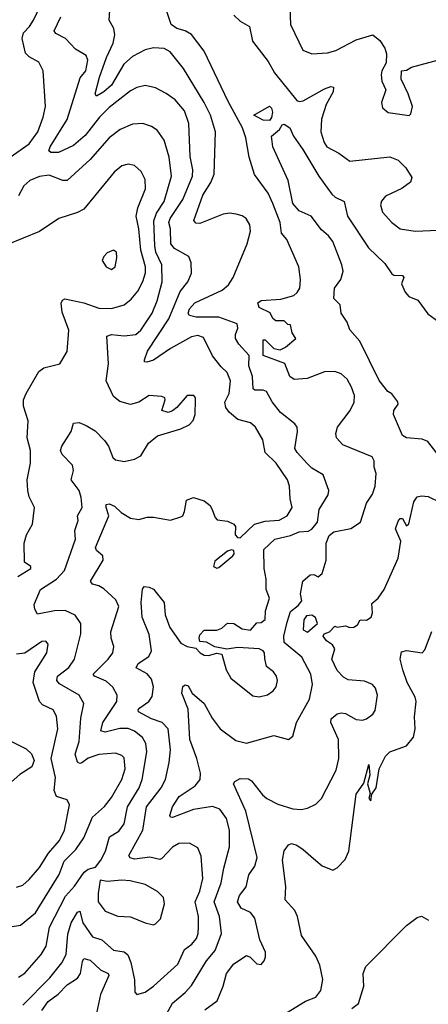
# Model space of a CAD drawing. Extents: x 1550320 to 1685906, y 509093 to 640511.
# Tile 384 of 532: x 1641810 to 1643748, y 594449 to 599117. Entities that reach past the tile are written whole.
import ezdxf

# ---------------------------------------------------------------- set-up
doc = ezdxf.new("R2010")
doc.units = 0

msp = doc.modelspace()

# ---------------------------------------------------------------- linework, layer by layer
at = {"layer": '0CON20XD'}
for points in [[(1641765, 598465.4), (1641855, 598527.9), (1641896.1, 598585), (1641922.1, 598655), (1641932.7, 598705), (1641922.1, 598875), (1641900.6, 598915), (1641855, 598940.8), (1641838.5, 598958.5), (1641821.9, 599028.1), (1641827.9, 599055), (1641857.5, 599085), (1641876.1, 599115), (1641946.9, 599265)], [(1643091.8, 599175), (1643094.4, 599094.4), (1643153.1, 598973.1), (1643195, 598954.5), (1643270, 598960), (1643308.5, 598971.5), (1643405, 599021.9), (1643485, 599045.8), (1643518.3, 599018.3), (1643542.3, 598982.3), (1643549.6, 598955), (1643547.9, 598912.1), (1643527.5, 598875), (1643524.3, 598855), (1643526.7, 598825), (1643546.7, 598785), (1643526, 598725), (1643530, 598700), (1643557.3, 598677.3), (1643657, 598663), (1643665, 598670), (1643672.2, 598705), (1643651.5, 598765), (1643618.8, 598835), (1643620, 598875), (1643645, 598877.5), (1643668.3, 598891.7), (1643815, 598931.2)], [(1642725, 596790), (1642736.6, 596756.6), (1642746.4, 596746.4), (1642795, 596740), (1642826, 596725), (1642832.9, 596715), (1642831.4, 596675), (1642842.4, 596662.4), (1642855, 596660.6), (1642924, 596725), (1642975, 596740.3), (1643041.2, 596745), (1643077.8, 596765), (1643102.2, 596805), (1643092.2, 596845), (1643090, 596905), (1643079.5, 596935), (1643026.5, 597015), (1642974.5, 597065), (1642963.5, 597125), (1642928.2, 597185), (1642905, 597206.4), (1642845, 597222.2), (1642805.4, 597255.4), (1642788.3, 597278.3), (1642783.7, 597303.7), (1642803.6, 597345), (1642809.4, 597405), (1642793.5, 597445), (1642765, 597471.1), (1642725, 597523.6), (1642681.1, 597611.1), (1642655, 597620), (1642625, 597613.8), (1642525, 597558.9), (1642445, 597502.3), (1642412.7, 597492.7), (1642402.5, 597495), (1642401.8, 597505), (1642416.7, 597545), (1642518.2, 597698.2), (1642571.9, 597828.1), (1642607.8, 597875), (1642624.4, 597915), (1642623.1, 597965), (1642612.9, 597995), (1642545, 598032.2), (1642526.7, 598055), (1642524.8, 598125), (1642517.8, 598155), (1642523.5, 598175), (1642583.8, 598265), (1642630.2, 598375), (1642631.7, 598405), (1642618.7, 598468.7), (1642611.8, 598625), (1642591.5, 598685), (1642547.2, 598737.2), (1642505, 598767.9), (1642455, 598793.6), (1642405, 598804.5), (1642365, 598795.4), (1642335, 598779.6), (1642235, 598700.9), (1642188.1, 598655), (1642121.2, 598568.8), (1642065, 598520), (1641995, 598488), (1641957.9, 598487.9), (1641948.1, 598495), (1641954.2, 598515), (1642035.7, 598644.3), (1642097.8, 598842.2), (1642124.4, 598875), (1642134, 598925), (1642125, 598947.9), (1642075, 598977.5), (1642027.6, 599027.6), (1641981.3, 599051.3), (1641974.6, 599064.6), (1642005, 599130)], [(1642438.5, 595908.5), (1642444.5, 595955), (1642435, 595990), (1642415.2, 596015.2), (1642362.9, 596045), (1642371.9, 596065), (1642422.7, 596097.3), (1642434.7, 596125), (1642425, 596202.5), (1642390.4, 596285), (1642386.1, 596353.9), (1642392.2, 596417.8), (1642400.3, 596429.7), (1642425, 596427.1), (1642445, 596417.1), (1642494.8, 596354.8), (1642500.7, 596295), (1642521.7, 596235), (1642575, 596161.8), (1642604.2, 596145.8), (1642645, 596137.5), (1642665.7, 596115), (1642685, 596104.6), (1642705, 596102.9), (1642745, 596114.4), (1642769.3, 596109.3), (1642788.9, 596035), (1642811.4, 595995), (1642915, 595912), (1642945, 595907.1), (1642985, 595915.7), (1643012.5, 595935), (1643026.9, 595955), (1643032.9, 595985), (1643028.6, 596005), (1643014, 596025), (1642980.7, 596050.7), (1642972.2, 596087.8), (1642971.8, 596115), (1642964.6, 596125), (1642945, 596133.7), (1642845, 596140.7), (1642793.1, 596133.1), (1642735, 596144.3), (1642696.3, 596166.3), (1642665, 596169.2), (1642661.1, 596185), (1642665, 596200), (1642685, 596223.3), (1642745, 596223.3), (1642768.3, 596231.7), (1642795, 596256.2), (1642825, 596253.8), (1642865, 596230), (1642905, 596223.3), (1642935, 596257.5), (1642955, 596258.6), (1642975, 596272.9), (1642975.7, 596315), (1642995.4, 596375), (1642978.3, 596415), (1642979.7, 596465), (1642968.7, 596515), (1642968.4, 596605), (1643020, 596655), (1643095, 596671.2), (1643135, 596689.8), (1643177.8, 596692.3), (1643195, 596701.8), (1643222.3, 596735), (1643229.6, 596795), (1643273.6, 596865), (1643275.4, 596885.4), (1643249.8, 596959.8), (1643195, 596991.2), (1643173.6, 597013.6), (1643125.4, 597065), (1643115, 597083.8), (1643127.8, 597165), (1643125.6, 597185), (1643115, 597201.2), (1643046.9, 597255), (1643007.5, 597305), (1642980, 597355), (1642965, 597361.1), (1642925, 597360.9), (1642917.1, 597367.1), (1642913.8, 597425), (1642896.7, 597476.7), (1642898.3, 597525), (1642849.3, 597579.3), (1642833.9, 597605), (1642833.7, 597625), (1642844.2, 597655), (1642841.8, 597675), (1642755, 597707.5), (1642647.2, 597707.2), (1642614.7, 597714.7), (1642608.7, 597725), (1642615, 597746.9), (1642641.2, 597775), (1642770.6, 597835), (1642800, 597860), (1642821.8, 597895), (1642889.3, 598055), (1642904.6, 598115), (1642900.9, 598145), (1642883.9, 598173.9), (1642865, 598187.8), (1642837.5, 598195), (1642805, 598199.6), (1642775.5, 598195.5), (1642665, 598150.4), (1642645, 598152.9), (1642635.6, 598165), (1642679.4, 598285), (1642717.1, 598345), (1642732.6, 598385), (1642739.4, 598585), (1642714.5, 598665), (1642684.3, 598725), (1642586.5, 598885), (1642523.3, 598965), (1642495, 598980.9), (1642445, 598984.1), (1642405, 598973.6), (1642345, 598942.7), (1642304.1, 598905.9), (1642245, 598806.4), (1642210, 598775), (1642175, 598754.4), (1642168.6, 598765), (1642188.6, 598845), (1642221.9, 598938.1), (1642253.5, 599005), (1642261.2, 599045), (1642256.7, 599075), (1642234.4, 599115.6), (1642237.8, 599162.2)], [(1642535.6, 594455), (1642595.5, 594504.5), (1642625, 594538.2), (1642695.3, 594654.7), (1642737.5, 594705), (1642767.8, 594785), (1642758.3, 594865), (1642732.9, 594935), (1642765.2, 595025), (1642777.8, 595095), (1642805.8, 595195), (1642805.3, 595275), (1642790.7, 595330.7), (1642758.9, 595375), (1642725, 595386.6), (1642635, 595373.3), (1642535, 595334), (1642525.6, 595335.6), (1642521.5, 595345), (1642534.7, 595385), (1642566, 595435), (1642642.7, 595485), (1642665.7, 595514.3), (1642668.4, 595545), (1642650.3, 595615), (1642616.5, 595705), (1642609.1, 595849.1), (1642579.1, 595925), (1642584, 595956), (1642595, 595964.2), (1642608.9, 595958.9), (1642628.9, 595925), (1642685.4, 595875), (1642722.8, 595805), (1642760.4, 595755), (1642835, 595700.4), (1642885, 595686.9), (1643015, 595723.1), (1643085, 595704.2), (1643105, 595720), (1643122.5, 595785), (1643184.1, 595895), (1643199.2, 595965), (1643190.9, 596015), (1643148.2, 596095), (1643064.4, 596165), (1643063.1, 596195), (1643079.1, 596260.9), (1643095, 596312), (1643130.8, 596339.2), (1643147.5, 596362.5), (1643142.5, 596395), (1643153.1, 596455), (1643187.5, 596485), (1643205, 596487.3), (1643225, 596476.1), (1643245, 596491.9), (1643263.6, 596555), (1643263.1, 596635), (1643278.2, 596671.8), (1643300.5, 596689.5), (1643380.4, 596705), (1643425.6, 596735), (1643455.3, 596824.7), (1643482.9, 596867.1), (1643495.5, 596905), (1643500, 596965), (1643491.1, 596995), (1643491.1, 597025), (1643481.1, 597045), (1643341.7, 597101.7), (1643312.5, 597135), (1643309.4, 597155), (1643317.5, 597185), (1643377.5, 597265), (1643396, 597304), (1643397.3, 597335), (1643383.4, 597375), (1643362.4, 597412.4), (1643335, 597438.2), (1643305, 597449.6), (1643255, 597447.5), (1643173.3, 597416.7), (1643111.8, 597411.8), (1643091.9, 597425), (1643067.5, 597487.5), (1642964.2, 597525), (1642965, 597600), (1642975, 597600), (1643015, 597557.5), (1643045, 597552.5), (1643070, 597565), (1643120, 597605), (1643103, 597633), (1643095, 597670), (1643081.7, 597671.7), (1643065, 597690), (1643025, 597690), (1643011.2, 597701.2), (1642997.4, 597727.4), (1642945, 597752.5), (1642939.2, 597775), (1642955, 597785.7), (1643047.8, 597792.2), (1643110.8, 597809.2), (1643126.7, 597823.3), (1643138.5, 597845), (1643142.5, 597885), (1643133.1, 597945), (1643077.1, 598075), (1643051.2, 598105), (1643044.6, 598155), (1643011.2, 598245), (1642987.7, 598295), (1642923.1, 598383.1), (1642898.9, 598465), (1642883.2, 598556.8), (1642867, 598605), (1642799.3, 598729.3), (1642685, 598967.2), (1642625, 599047.4), (1642595, 599064.4), (1642554.7, 599075), (1642528.5, 599095), (1642504.4, 599165.6)], [(1642825, 599138.7), (1642855, 599110), (1642900.6, 599085), (1642914.8, 599014.8), (1642988.3, 598918.3), (1643017.7, 598865), (1643125, 598734.4), (1643135, 598729.5), (1643155, 598732.1), (1643255, 598790), (1643285, 598800.6), (1643297.9, 598797.9), (1643296.2, 598775), (1643262.9, 598715), (1643240.8, 598645), (1643238.6, 598585), (1643253.6, 598535), (1643265.8, 598515), (1643323.7, 598483.7), (1643375, 598445.8), (1643565, 598467.5), (1643605, 598450.9), (1643641.9, 598415), (1643669.7, 598369.7), (1643663.2, 598346.8), (1643622.9, 598317.1), (1643545, 598280.8), (1643525, 598256.7), (1643520.3, 598239.7), (1643530, 598205), (1643574, 598155), (1643615, 598126), (1643685.5, 598114.5), (1643795, 598120)], [(1642995, 598639.2), (1642965, 598640), (1642920, 598665), (1642995, 598707.5), (1643005, 598697.5), (1643008.9, 598678.9), (1643005, 598654), (1642995, 598639.2)], [(1641765, 594817.1), (1641815, 594824.5), (1641885, 594883.5), (1641998.1, 595065), (1642021.7, 595128.3), (1642076.7, 595183.3), (1642115, 595237.8), (1642155, 595335.6), (1642213.1, 595386.9), (1642245, 595430), (1642295.3, 595515), (1642311.2, 595565), (1642305, 595617.5), (1642295, 595629.4), (1642265, 595640.4), (1642185, 595633.4), (1642135, 595615.8), (1642105, 595594.7), (1642095, 595591.5), (1642085, 595596.7), (1642073.8, 595635), (1642092.4, 595695), (1642100, 595805), (1642113.8, 595875), (1642092.2, 595915), (1641999.2, 595969.2), (1641985.8, 595984.2), (1641990.4, 596005), (1642044.1, 596045.9), (1642069.6, 596085), (1642100.8, 596205), (1642100.9, 596255), (1642073.5, 596293.5), (1642025.8, 596315.8), (1641975.3, 596315.3), (1641895, 596298.9), (1641881.7, 596321.7), (1641879.3, 596345), (1641909.6, 596415), (1641985.5, 596465), (1642023.4, 596505), (1642074.4, 596654.4), (1642071.5, 596695), (1642087.4, 596742.6), (1642084.6, 596765), (1642106, 596805), (1642102.3, 596852.3), (1642092.5, 596885), (1642054.4, 596935), (1642065, 596980), (1642060.5, 597005), (1642011.5, 597055), (1642004.5, 597075), (1642010.6, 597095), (1642054.2, 597165), (1642065.7, 597204.3), (1642091.9, 597208.1), (1642125, 597193.5), (1642168, 597168), (1642212.7, 597122.7), (1642231.4, 597095), (1642251.7, 597041.7), (1642265, 597030.8), (1642305, 597022.9), (1642355, 597034.3), (1642385, 597049.2), (1642420.9, 597109.1), (1642463.3, 597145), (1642575, 597176.9), (1642613.6, 597196.4), (1642633.2, 597216.8), (1642642.9, 597245), (1642644.5, 597315), (1642644.4, 597325), (1642635.3, 597335.3), (1642604.6, 597335.4), (1642555, 597277.9), (1642535, 597262), (1642515, 597255.5), (1642484.5, 597264.5), (1642500.5, 597315), (1642498.1, 597325), (1642485, 597330.5), (1642425, 597335.5), (1642375, 597303.3), (1642335, 597293.3), (1642285, 597306.7), (1642255, 597330.8), (1642221.1, 597405), (1642231.8, 597485), (1642223.5, 597616.5), (1642245, 597624.6), (1642305, 597618), (1642361.2, 597625), (1642385, 597644.5), (1642437.8, 597725), (1642462.5, 597785), (1642486.1, 597875), (1642484.8, 597955), (1642455.9, 598015), (1642450.7, 598045), (1642447.1, 598162.9), (1642459.5, 598200.5), (1642494.8, 598255), (1642530, 598375), (1642519.7, 598465), (1642495, 598545.8), (1642462.7, 598592.7), (1642435, 598611.5), (1642395, 598625.5), (1642345, 598621.5), (1642286, 598596), (1642235, 598557.1), (1642143.8, 598455), (1642035.2, 598354.8), (1642015, 598355.3), (1641950.3, 598380.3), (1641905, 598374.1), (1641857.8, 598355), (1641830.1, 598329.9), (1641805, 598281.9)], [(1643815, 597027.5), (1643745, 597118), (1643718.3, 597128.3), (1643644.8, 597134.8), (1643625.7, 597145.7), (1643582.2, 597245), (1643583.5, 597265), (1643604.4, 597295), (1643603.5, 597305), (1643575, 597344), (1643555, 597354.3), (1643515, 597406.5), (1643422.5, 597592.5), (1643375, 597646), (1643362.9, 597682.9), (1643334.3, 597725), (1643330.4, 597765), (1643299.6, 597795), (1643302.5, 597845), (1643333.5, 597885), (1643343.5, 597925), (1643337.3, 597955), (1643294.4, 598065), (1643275, 598092.5), (1643240.5, 598120.5), (1643192.5, 598185), (1643135, 598210.8), (1643106.1, 598245), (1643083, 598355), (1643010, 598515), (1643004.4, 598565), (1643042.8, 598597.2), (1643055, 598618.9), (1643065, 598621.2), (1643090.8, 598605), (1643108.6, 598565), (1643152, 598502), (1643228.3, 598375), (1643290.3, 598290.3), (1643305.3, 598275.3), (1643348.6, 598255), (1643364.1, 598185), (1643464.7, 598035), (1643541.2, 597961.2), (1643575, 597912.2), (1643585, 597905.8), (1643625.8, 597905), (1643631.8, 597895), (1643620.5, 597865), (1643638.1, 597825), (1643656.1, 597805), (1643697.6, 597787.6), (1643745, 597722.9), (1643797.3, 597685)], [(1641801.9, 596478.1), (1641864, 596515), (1641863.3, 596525), (1641833.8, 596545), (1641831.4, 596635), (1641842.5, 596675), (1641870.8, 596725), (1641880, 596805), (1641855.6, 596855), (1641849.5, 596885), (1641846.5, 596935), (1641861.5, 597015), (1641862.1, 597075), (1641845.5, 597135), (1641850, 597215), (1641829.1, 597285), (1641829.2, 597315), (1641840.4, 597345), (1641900.5, 597449.5), (1641925, 597466.5), (1642001.2, 597485), (1642035.6, 597544.4), (1642043.6, 597645), (1642011.2, 597731.2), (1642006.9, 597773.1), (1642013.4, 597786.6), (1642025, 597793.5), (1642115, 597775.2), (1642185, 597749.6), (1642245, 597747.7), (1642305, 597765.4), (1642338.6, 597791.4), (1642370.6, 597829.4), (1642395, 597875.6), (1642407.3, 597917.3), (1642406.1, 597945), (1642385.2, 598025), (1642375.7, 598125), (1642362.8, 598185), (1642370, 598225), (1642406.1, 598315), (1642405, 598360), (1642386.9, 598396.9), (1642355, 598426), (1642325, 598432.9), (1642295, 598424.4), (1642258.9, 598395), (1642115, 598218.9), (1642085, 598202.7), (1641995.5, 598174.5), (1641905, 598112.5), (1641750.2, 598049.8)], [(1642245, 597933.3), (1642263.3, 597945), (1642271.7, 597988.3), (1642268.8, 598015), (1642255, 598023.8), (1642225, 598011.2), (1642208.8, 597995), (1642201.2, 597975), (1642220, 597945), (1642245, 597933.3)], [(1641805, 594578.6), (1641835, 594596.7), (1641912.7, 594685), (1641935.4, 594725), (1641951.9, 594815), (1642027.8, 594962.2), (1642070.5, 595009.5), (1642116.5, 595075), (1642135, 595090), (1642170, 595100), (1642195, 595132.9), (1642216.5, 595175), (1642236.1, 595243.9), (1642280, 595270), (1642306, 595304), (1642321.3, 595385), (1642376.1, 595475), (1642391, 595515), (1642413.2, 595646.8), (1642408.4, 595685), (1642393.4, 595713.4), (1642355, 595744.7), (1642325, 595757.3), (1642285, 595756.1), (1642215, 595739.5), (1642194.6, 595745), (1642205.3, 595785), (1642271.5, 595885), (1642272.1, 595915), (1642252, 595952), (1642220.5, 595980.5), (1642164.3, 596005), (1642158.5, 596015), (1642230.4, 596085), (1642252.1, 596115), (1642256.2, 596145), (1642243.6, 596185), (1642243.1, 596215), (1642280, 596335), (1642266.5, 596366.5), (1642209.5, 596419.5), (1642185, 596433.6), (1642155, 596440.6), (1642146.5, 596455), (1642206.2, 596555), (1642203.8, 596575), (1642175, 596600.9), (1642169.1, 596615), (1642233.6, 596765), (1642220, 596805), (1642220.8, 596819.2), (1642235, 596821.2), (1642260.3, 596810.3), (1642291.5, 596781.5), (1642335, 596754.3), (1642375, 596746.9), (1642415, 596758.1), (1642445, 596759.2), (1642525, 596744.5), (1642575, 596760.5), (1642584, 596765), (1642592.5, 596785), (1642601.2, 596838.8), (1642635, 596851.2), (1642685, 596836.2), (1642713.4, 596813.4), (1642725, 596790)], [(1642687.6, 594422.4), (1642746.9, 594465), (1642775.3, 594535), (1642790.4, 594595), (1642825, 594641.4), (1642885, 594680), (1642902.5, 594672.5), (1642935, 594640.8), (1642955, 594638), (1642969.2, 594655), (1642975.8, 594675), (1642975.6, 594695.6), (1642948.9, 594755), (1642925, 594857.1), (1642904.3, 594884.3), (1642860.5, 594905), (1642843.1, 594935), (1642851.8, 594965), (1642883.5, 595006.5), (1642897.3, 595062.7), (1642925.9, 595104.1), (1642935.9, 595145), (1642883.1, 595365), (1642824, 595495), (1642830, 595505), (1642855, 595520), (1642895, 595517.5), (1642908.9, 595508.9), (1642962, 595442), (1642982.9, 595425), (1643035, 595398.4), (1643105, 595376), (1643145, 595373.1), (1643175, 595378.8), (1643215, 595398.1), (1643240.5, 595425), (1643310.4, 595559.6), (1643322.7, 595615), (1643321.7, 595705), (1643286.1, 595785), (1643287.7, 595802.3), (1643315, 595825.5), (1643335, 595831.5), (1643355, 595827.8), (1643405, 595799.1), (1643435, 595796.7), (1643455, 595803.3), (1643485, 595824.4), (1643495, 595841.4), (1643506.2, 595915), (1643497.9, 595947.9), (1643483.8, 595965), (1643445, 595981.9), (1643367.9, 595987.9), (1643345, 596000.8), (1643315, 596031.9), (1643290.6, 596085), (1643304, 596135), (1643294, 596154), (1643265, 596172.5), (1643248.5, 596195), (1643253.5, 596205), (1643278.8, 596215), (1643305, 596242.5), (1643315, 596237.5), (1643355, 596243.8), (1643376.2, 596236.2), (1643395, 596237.3), (1643411.9, 596248.1), (1643425, 596272), (1643455, 596269.8), (1643476, 596284), (1643483.7, 596305), (1643480, 596350), (1643510, 596375), (1643538, 596415), (1643604, 596565), (1643617.5, 596645), (1643592.7, 596702.7), (1643605, 596740), (1643615, 596752.5), (1643625, 596752.5), (1643645, 596717.5), (1643655, 596726.7), (1643678.6, 596831.4), (1643695, 596854.4), (1643715, 596859.5), (1643746.6, 596856.6), (1643805, 596828.8)], [(1642745, 596517.3), (1642755, 596520.3), (1642820.6, 596575), (1642827.8, 596585), (1642825, 596600), (1642815, 596604.3), (1642795, 596597.8), (1642735, 596550), (1642729.6, 596525), (1642745, 596517.3)], [(1643175, 596213.8), (1643222.7, 596255), (1643212.2, 596282.2), (1643195, 596294), (1643169.8, 596290.2), (1643158.1, 596271.9), (1643153.6, 596225), (1643175, 596213.8)], [(1643075, 594408.8), (1643166.2, 594463.8), (1643215, 594483.1), (1643238.2, 594515), (1643247.3, 594567.3), (1643233.6, 594635), (1643215, 594678), (1643146.7, 594775), (1643127.3, 594865), (1643115, 594894), (1643069.2, 594945), (1643072.8, 595007.2), (1643057.1, 595132.9), (1643065, 595177.5), (1643084.1, 595205.9), (1643098.8, 595211.2), (1643125, 595202.9), (1643155, 595183.3), (1643215, 595130.6), (1643245, 595105.8), (1643295, 595085.8), (1643315, 595095.8), (1643354.2, 595135), (1643371.1, 595175), (1643405.5, 595445), (1643441.7, 595498.3), (1643465, 595586.7), (1643471.2, 595535), (1643458.7, 595495), (1643472.1, 595447.9), (1643466.2, 595425), (1643475, 595413.8), (1643480, 595445), (1643500.4, 595475), (1643514.8, 595565.2), (1643545, 595625.7), (1643565, 595645.7), (1643645, 595674.3), (1643678.1, 595715), (1643685.5, 595755), (1643682.2, 595812.2), (1643690.3, 595885), (1643685, 595905.6), (1643647, 595975), (1643627.5, 596035), (1643614.4, 596085), (1643620.6, 596119.4), (1643645, 596126.2), (1643718.8, 596115), (1643730.9, 596129.1), (1643763.8, 596216.2)], [(1641795, 595004.4), (1641825, 595014.4), (1641855, 595040.5), (1641905, 595097.3), (1641946.7, 595165), (1641998.4, 595225), (1642022.4, 595275), (1642046.2, 595395), (1642035, 595419.2), (1641985, 595434.2), (1641973.3, 595463.3), (1641980, 595525), (1641959.1, 595615), (1641992, 595755), (1641985.4, 595815), (1641968.9, 595845), (1641918.9, 595868.9), (1641905, 595884.4), (1641873.9, 595975), (1641881.8, 596025), (1641938.5, 596115), (1641945, 596156.7), (1641935, 596170), (1641915, 596169.4), (1641835, 596114.6), (1641795, 596109.6)], [(1641825, 594444.7), (1641953.5, 594575), (1642010.9, 594645), (1642030.3, 594685), (1642039, 594781), (1642054.3, 594835), (1642085, 594885.6), (1642095, 594890.8), (1642110, 594835), (1642155, 594769.2), (1642200, 594755), (1642255, 594706.4), (1642305, 594697.7), (1642323.2, 594683.2), (1642337.9, 594647.9), (1642354.3, 594565.7), (1642356.2, 594506.2), (1642366.4, 594496.4), (1642405, 594507.5), (1642445, 594534.4), (1642560.1, 594639.9), (1642591.8, 594708.2), (1642626.4, 594735), (1642648.1, 594761.9), (1642656.4, 594785), (1642657.5, 594815), (1642657.8, 594865), (1642642.8, 594935), (1642665.2, 594985), (1642679.2, 595045), (1642671.1, 595151.1), (1642655, 595191.4), (1642615, 595213.1), (1642565, 595211.8), (1642535, 595194.4), (1642485, 595140), (1642475, 595136.4), (1642427.4, 595147.4), (1642355, 595136.6), (1642333.4, 595143.4), (1642328.5, 595155), (1642394.8, 595275), (1642411.6, 595385), (1642481.8, 595475), (1642501.5, 595515), (1642519.3, 595595), (1642524.7, 595655), (1642515, 595755.7), (1642485.9, 595785.9), (1642435, 595802.3), (1642373.6, 595835), (1642371.5, 595845), (1642379.6, 595855), (1642422.7, 595885), (1642438.5, 595908.5)], [(1641772.1, 595695), (1641841.1, 595661.1), (1641865.9, 595635.9), (1641878.5, 595605), (1641868.5, 595575), (1641811.2, 595538.8), (1641758, 595492)], [(1642445, 594826), (1642455, 594830), (1642478, 594855), (1642497.5, 594925), (1642492, 594955), (1642463.3, 594983.3), (1642405, 595016.9), (1642334.7, 595034.7), (1642295, 595038), (1642225, 595031.1), (1642192.4, 595037.6), (1642182, 594975), (1642182.7, 594935), (1642215, 594891.5), (1642275, 594866.8), (1642335, 594864.5), (1642405, 594835.7), (1642445, 594826)], [(1643385, 594430), (1643417, 594453), (1643442.5, 594535), (1643438.8, 594595), (1643451.7, 594628.3), (1643645, 594822.5), (1643695, 594860), (1643715, 594867.5), (1643748.3, 594848.3)], [(1641915, 594420), (1641945, 594462.1), (1641992.4, 594497.6), (1642035, 594541.8), (1642085, 594573.3), (1642098.8, 594595), (1642107.6, 594652.4), (1642115, 594666.4), (1642145, 594657.8), (1642192.8, 594612.8), (1642230, 594595), (1642233.8, 594585), (1642194.2, 594495), (1642170.3, 594385)], [(1642485.9, 594365), (1642535.6, 594455)]]:
    msp.add_lwpolyline(points, dxfattribs=at)

doc.saveas('drawing.dxf')
